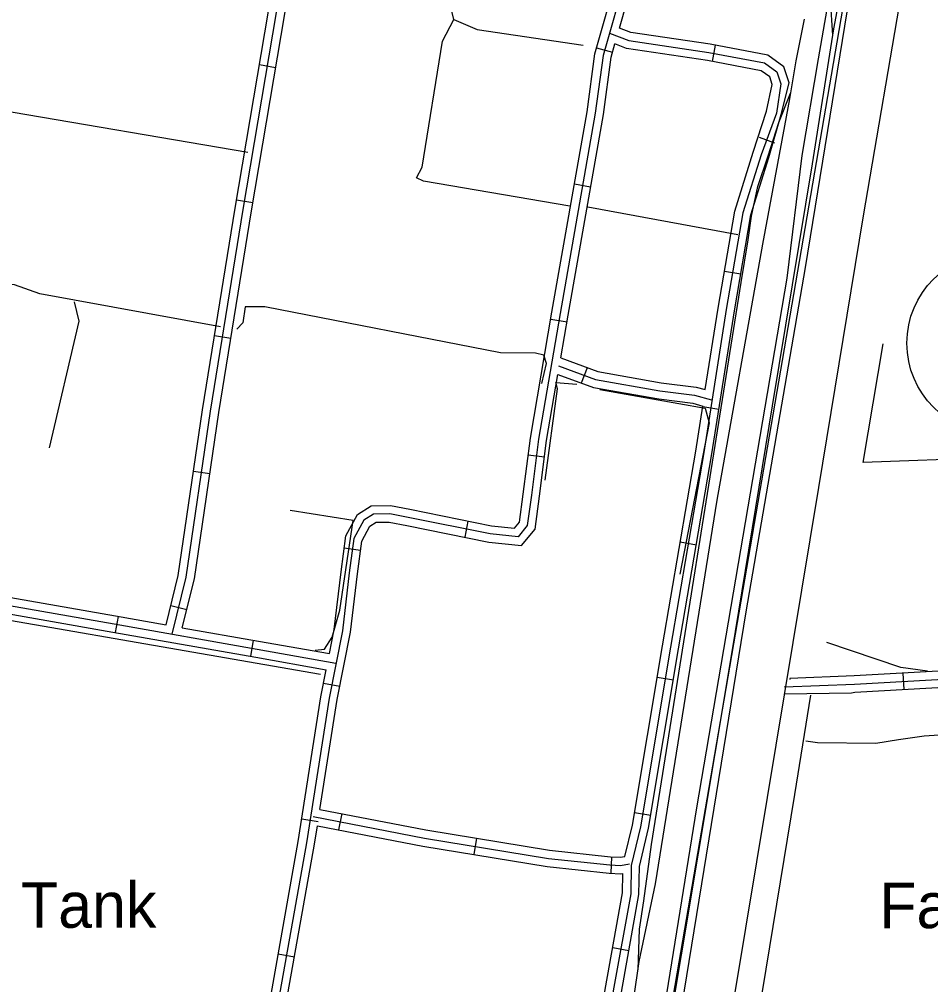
# Model space of a CAD drawing. Extents: x 3313442 to 3351311, y 721974 to 747360.
# Drawn here: x 3328891 to 3330551, y 743557 to 745316 of the extents above; entities that cross this region are included whole.
import ezdxf

# ---------------------------------------------------------------- set-up
doc = ezdxf.new("R2010")
doc.units = 0
for name, color, linetype in [('V-BLDG-IDEN', 7, 'Continuous'), ('V-RAIL-TRAK', 7, 'Continuous'), ('V-ROAD-CNTR', 7, 'Continuous'), ('V-ROAD-IDEN', 7, 'Continuous'), ('V-TOPO-SHOR', 7, 'Continuous')]:
    doc.layers.add(name, color=color, linetype=linetype)

msp = doc.modelspace()

# ---------------------------------------------------------------- linework, layer by layer
at = {"layer": 'V-RAIL-TRAK'}
msp.add_line((3330428.1, 745555), (3330014.5, 743146.3), dxfattribs=at)
at = {"layer": 'V-ROAD-CNTR'}
for p, q in [((3329942.4, 745264.1), (3329971.3, 745255.9)), ((3330153.3, 745239.2), (3330159, 745268.6)), ((3329328.2, 745233.4), (3329357.8, 745228.4)), ((3330238.1, 745101.5), (3330266.2, 745091.1)), ((3329902, 745016), (3329931.5, 745010.8)), ((3329286.6, 744986.9), (3329316.2, 744981.9)), ((3330175.2, 744857.4), (3330204.7, 744852.4)), ((3329859, 744769.6), (3329888.5, 744764.6)), ((3329246.5, 744740), (3329276.1, 744735.3)), ((3329924.9, 744681.3), (3329914.5, 744653.1)), ((3330135.5, 744610.4), (3330165.1, 744605.7)), ((3329817.8, 744522.4), (3329847.5, 744518.6)), ((3329208.2, 744492.8), (3329237.9, 744488.4)), ((3329708, 744401.9), (3329702.1, 744372.5)), ((3329482.7, 744352.9), (3329512.4, 744349)), ((3330094.6, 744364), (3330124.1, 744358.9)), ((3329166.9, 744247.9), (3329196.1, 744240.7)), ((3329071, 744228.3), (3329065.8, 744198.8)), ((3329317.2, 744184.9), (3329312, 744155.4)), ((3330502.6, 744094.8), (3330500.9, 744124.7)), ((3329445.2, 744106.9), (3329474.7, 744101)), ((3330052.6, 744117.5), (3330082.2, 744112.5)), ((3329405.5, 743859.5), (3329435.1, 743854.8)), ((3329478.3, 743869), (3329472.5, 743839.5)), ((3330011.4, 743870.9), (3330041, 743865.9)), ((3329723.7, 743824), (3329718.9, 743794.4)), ((3329969.5, 743790.3), (3329968.3, 743760.4)), ((3329362.7, 743613.5), (3329392.2, 743608.2)), ((3329971.6, 743625), (3330001.1, 743619.7))]:
    msp.add_line(p, q, dxfattribs=at)
for points in [[(3329158.3, 744212.9), (3329180.4, 744302.6), (3329224.6, 744604.5), (3329284, 744971.8), (3329358.8, 745414.2), (3329382.3, 745547.7), (3329383.2, 745555.6)], [(3329169.6, 744195.7), (3329195.1, 744299.8), (3329239.4, 744602.2), (3329298.8, 744969.4), (3329373.6, 745411.6), (3329397.2, 745545.6), (3329398.3, 745556.3)], [(3329187.9, 744207.7), (3329209.9, 744296.9), (3329254.2, 744599.9), (3329313.6, 744966.9), (3329388.3, 745409.1), (3329412, 745543.5), (3329413.3, 745554.7)], [(3329455.9, 744160.5), (3329464.5, 744204.1), (3329476.9, 744309.3), (3329485.6, 744374.8), (3329506.9, 744414), (3329531.9, 744429.6), (3329567.2, 744430), (3329602.3, 744423.3), (3329750.7, 744393.4), (3329792.8, 744388.8), (3329801.8, 744399.8), (3329808.8, 744451.1), (3329821.7, 744553.2), (3329861.1, 744782.3), (3329924.9, 745147.1), (3329939.3, 745253.2), (3329981.2, 745400.8), (3329994.2, 745491.2), (3329976, 745540.4), (3329965.7, 745553.8)], [(3329695, 740594.1), (3329717.5, 740731.3), (3329775.4, 741067.8), (3329821.3, 741399.1), (3329855.9, 741632.8), (3329955.8, 742251.9), (3330058.8, 742789.6), (3330127.5, 743123.1), (3330170.2, 743357), (3330194.9, 743542.9), (3330253.3, 743898.2), (3330346.8, 744463), (3330428.2, 744957.9), (3330501.7, 745388.5), (3330530.6, 745558)], [(3329983.8, 745300), (3330010.6, 745394.5), (3330025, 745494.5), (3330002.5, 745555.1), (3330002.2, 745555.6)], [(3330042.5, 743191.2), (3330084.5, 743435.5), (3330214.7, 744236.3), (3330322.6, 744863.9), (3330435, 745553.3)], [(3330057.4, 743277.6), (3330057.6, 743355.7), (3330065.9, 743426.3), (3330189.5, 744163.7), (3330262.6, 744611.9), (3330335.8, 745052.4), (3330374.1, 745298.4), (3330402.7, 745450.3), (3330417.4, 745500.7), (3330434.5, 745557.8)], [(3330372.3, 745286.7), (3330368.1, 745351.8), (3330360.1, 745399.1), (3330346.7, 745435), (3330326.8, 745472.3), (3330300.9, 745511.8), (3330273, 745543.5), (3330260.9, 745555.4)], [(3329995.9, 745397.6), (3329954.1, 745250.1), (3329939.7, 745144.8), (3329875.9, 744779.8), (3329836.5, 744551), (3329823.6, 744449.1), (3329816.1, 744393.6), (3329799.3, 744373), (3329748.4, 744378.5), (3329599.4, 744408.5), (3329565.8, 744415), (3329536.3, 744414.6), (3329518.2, 744403.3), (3329500.1, 744370), (3329491.8, 744307.5), (3329479.3, 744201.8), (3329455.1, 744079.4), (3329413.8, 743815.7), (3329357, 743495.8), (3329310.3, 743217), (3329299.6, 743141.7), (3329296.7, 743095.2), (3329303.4, 743068.2)], [(3330040.3, 743179.7), (3330024, 743267.1), (3330011.4, 743343.9), (3330006.6, 743414.3), (3330005.5, 743483.2), (3330010.3, 743532.1), (3330019.9, 743599.4), (3330049.4, 743740.9), (3330162.1, 744439.7), (3330245.2, 744906.3), (3330284.9, 745121.6), (3330294, 745171.3), (3330305.8, 745240.4), (3330320.8, 745316)], [(3328410.8, 742850.6), (3329044.5, 742990.6), (3329379.4, 743063), (3329838.7, 743156.8), (3329888.5, 743166.4), (3329922.3, 743194.6), (3329936.2, 743243.1), (3329955.3, 743347.2), (3329987.4, 743543.5), (3330019.5, 743721.6), (3330020.4, 743772.5), (3330037, 743842.2), (3330091.7, 744169.4), (3330152.4, 744524.5), (3330193.2, 744784.8), (3330223, 744959.6), (3330256.1, 745063.9), (3330278.5, 745142.4), (3330293, 745200), (3330283.3, 745229.4), (3330254.2, 745250.4), (3330149.3, 745270.5), (3330004.6, 745292.1), (3329983.8, 745300)], [(3329965.6, 745290.9), (3330000.8, 745277.5), (3330146.8, 745255.7), (3330248.2, 745236.3), (3330270.6, 745220.1), (3330277.7, 745198.6), (3330270.2, 745144.7), (3330241.9, 745068.8), (3330208.4, 744963.1), (3330178.4, 744787.2), (3330137.6, 744526.9), (3330076.9, 744171.9), (3330022.3, 743845.1), (3330005.4, 743774.4), (3330004.5, 743723.1), (3329972.6, 743546.1), (3329940.5, 743349.8), (3329921.6, 743246.5), (3329909.1, 743203.1), (3329881.9, 743180.4), (3329835.8, 743171.5), (3329376.4, 743077.6), (3329041.3, 743005.2), (3328407.6, 742865.3)], [(3329877.2, 744699), (3329890.7, 744777.2), (3329954.6, 745142.5), (3329968.8, 745247), (3329975.6, 745271)], [(3330140.3, 744641.3), (3330163.6, 744789.6), (3330193.8, 744966.7), (3330227.7, 745073.7), (3330251.8, 745148.3), (3330262.3, 745197.2), (3330257.9, 745210.8), (3330242.1, 745222.1), (3330144.2, 745240.9), (3329996.9, 745262.9), (3329975.6, 745271)], [(3330017.8, 743584.5), (3330020.2, 743658.5), (3330028.4, 743710.3), (3330042.3, 743812.5), (3330205.9, 744836.4), (3330218.2, 744914.4), (3330224.7, 744957.4), (3330236, 745011.1), (3330254.6, 745067.5), (3330274, 745128.2), (3330295.7, 745181.4)], [(3329872.8, 744684.6), (3329940.3, 744659.5), (3330057.6, 744639.2), (3330120.8, 744631.3), (3330151.4, 744622.5)], [(3329877.2, 744699), (3329944.3, 744674.1), (3330059.8, 744654), (3330123.9, 744646), (3330140.3, 744641.3)], [(3329438.6, 743876.7), (3329469.9, 744076.8), (3329494.1, 744199.4), (3329506.7, 744305.6), (3329514.6, 744365.3), (3329529.5, 744392.7), (3329540.7, 744399.7), (3329564.5, 744399.9), (3329596.5, 744393.8), (3329746.1, 744363.7), (3329805.7, 744357.2), (3329830.4, 744387.4), (3329838.5, 744447.2), (3329851.3, 744548.8), (3329872, 744668.9)], [(3329872, 744668.9), (3329936.4, 744645), (3330055.4, 744624.3), (3330117.8, 744616.5), (3330135.7, 744611.4)], [(3329994, 743791.1), (3330007.6, 743848.1), (3330062.2, 744174.4), (3330122.8, 744529.3), (3330135.7, 744611.4)], [(3328281.4, 744354.1), (3328340.7, 744336.5), (3328459.8, 744311.6), (3328692.2, 744279.7), (3329063.8, 744214.4), (3329324.3, 744168.4), (3329467.7, 744143.2)], [(3328600.5, 744307.4), (3328694.5, 744294.5), (3329066.4, 744229.2), (3329158.3, 744212.9)], [(3328595.8, 744277.8), (3328689.9, 744264.9), (3329061.2, 744199.6), (3329321.7, 744153.7), (3329450, 744131.1)], [(3330286.7, 744099.8), (3330284.5, 744100.1), (3330412.1, 744104.7), (3330897.1, 744132.1), (3331309.4, 744146.6), (3331802.3, 744172.4), (3332459, 744197.2), (3332876.5, 744217.1), (3332953.2, 744224.4), (3333298.7, 744237.5)], [(3329187.9, 744207.7), (3329326.9, 744183.2), (3329455.9, 744160.5)], [(3331863, 744159.7), (3331803, 744157.4), (3331310, 744131.6), (3330897.8, 744117.1), (3330412.7, 744089.7), (3330406.6, 744088.7), (3330284.5, 744086.5)], [(3330848, 744144.3), (3330411.4, 744119.7), (3330294.5, 744114.9), (3330294.5, 744113.3)], [(3329286.6, 743073.6), (3329281.6, 743093.9), (3329284.6, 743143.2), (3329295.5, 743219.3), (3329342.3, 743498.4), (3329399, 743818.2), (3329440.3, 744082), (3329450, 744131.1)], [(3329438.6, 743876.7), (3329631.4, 743839.2), (3329856.6, 743802.2), (3329967.7, 743790.4), (3329985, 743789.7), (3329994, 743791.1)], [(3329426.3, 743863.8), (3329628.8, 743824.4), (3329854.6, 743787.4), (3329966.6, 743775.4), (3329985.8, 743774.7), (3330002.4, 743777.3)], [(3329315.9, 743079.9), (3329311.8, 743096.6), (3329314.5, 743140.2), (3329325.2, 743214.7), (3329371.8, 743493.3), (3329428.6, 743813.2), (3329433.9, 743847)], [(3329433.9, 743847), (3329626.1, 743809.7), (3329852.6, 743772.5), (3329965.5, 743760.5), (3329986.7, 743759.6), (3329990.2, 743760.2)], [(3329315.9, 743079.9), (3329373.3, 743092.3), (3329832.9, 743186.3), (3329875.3, 743194.4), (3329896, 743211.7), (3329907, 743250), (3329925.8, 743352.4), (3329957.8, 743548.6), (3329989.5, 743724.6), (3329990.2, 743760.2)]]:
    msp.add_lwpolyline(points, dxfattribs=at)
at = {"layer": 'V-ROAD-IDEN'}
msp.add_circle((3330672.4, 744725.8), 165, dxfattribs=at)
at = {"layer": 'V-TOPO-SHOR'}
for p, q in [((3328739.4, 745170.5), (3329306.9, 745073.8)), ((3330199.8, 744923.3), (3329926.2, 744973.4))]:
    msp.add_line(p, q, dxfattribs=at)
for points in [[(3329893.4, 744975.5), (3329627, 745021.2), (3329614.5, 745026.9), (3329624.7, 745046.6), (3329661.7, 745276.2), (3329682.1, 745315.8), (3329673.7, 745351), (3329691.3, 745438.3), (3329718, 745576.1)], [(3330034.3, 743302.6), (3330032, 743364), (3330070.5, 743540.7), (3330124.9, 743879.8), (3330289.3, 744844.2), (3330316.7, 745067.7), (3330346.7, 745243.6), (3330362.3, 745334.1), (3330341, 745397.3), (3330314.2, 745483.9), (3330289.6, 745509)], [(3329682.1, 745315.8), (3329724.9, 745297.5), (3329917.7, 745269)], [(3330795.5, 744945.3), (3330830.2, 744917.3), (3330859.4, 744898.3), (3330894.9, 744893), (3330909.3, 744889.7), (3330924.9, 744884.5), (3330957.7, 744887.5), (3330971.8, 744888.8), (3330985.6, 744882.5), (3330997.6, 744875.1), (3331007.2, 744863.7), (3331009.2, 744852.6), (3331005.8, 744838.1), (3331005.5, 744830.5), (3330992.8, 744815.2), (3330845.6, 744525.6), (3330660.3, 744517), (3330427.6, 744508.7), (3330464.4, 744724.8)], [(3329257.5, 744755.7), (3328928.1, 744816.1), (3328882, 744832.4), (3328779.8, 744845.2), (3328732, 744842.5), (3328695.3, 744851.1)], [(3328991.1, 744801.3), (3328999.5, 744766.1), (3328945.5, 744535)], [(3329842.8, 744652.2), (3329851.4, 744688.9), (3329846.5, 744703.9), (3329830.8, 744707.6), (3329767.3, 744708.6), (3329338.1, 744792.3), (3329302.1, 744792.4), (3329298, 744762.9), (3329287, 744751.6)], [(3329848.7, 744476.2), (3329871, 744642.8), (3329868.2, 744654.5), (3329906.2, 744651.2)], [(3329948.3, 744641.3), (3330139.9, 744607.6), (3330147.5, 744580.9), (3330094.1, 744305.3)], [(3329430.1, 744166.8), (3329447.1, 744168.4), (3329460.5, 744190.2), (3329474.8, 744239.5), (3329499.1, 744402.8), (3329384.3, 744421.3)], [(3328465.5, 743406.1), (3328509.5, 743653.4), (3328613.9, 744266.2), (3329439.3, 744123.1)], [(3330545, 744128.4), (3330496.2, 744135.2), (3330361.6, 744180.4)], [(3331240.5, 744128.5), (3330884.3, 744109), (3330875.9, 744107), (3330820.6, 744031), (3330799.2, 744024.1), (3330772.1, 744026.5), (3330585.2, 744012.9), (3330539, 744009.9), (3330492, 744003.1), (3330451, 743996.9), (3330344.6, 743998), (3330323.5, 744001)], [(3330331.7, 744085), (3330303, 743903.8), (3330243.6, 743544.9), (3330208.2, 743262.9), (3330216.7, 743253.2), (3330228.7, 743245.8), (3330252.6, 743243.3), (3330282, 743251.7), (3330303.5, 743265), (3330329.9, 743286.4), (3330358.3, 743316.4), (3330467.3, 743404), (3330571.1, 743488.2)]]:
    msp.add_lwpolyline(points, dxfattribs=at)

# ---------------------------------------------------------------- texts
at = {"layer": 'V-BLDG-IDEN'}
for s, p in [('Tank', (3328894, 743661)), ('Farms', (3330457.1, 743660.3))]:
    msp.add_text(s, height=83, dxfattribs=at).set_placement(p)

doc.saveas('drawing.dxf')
